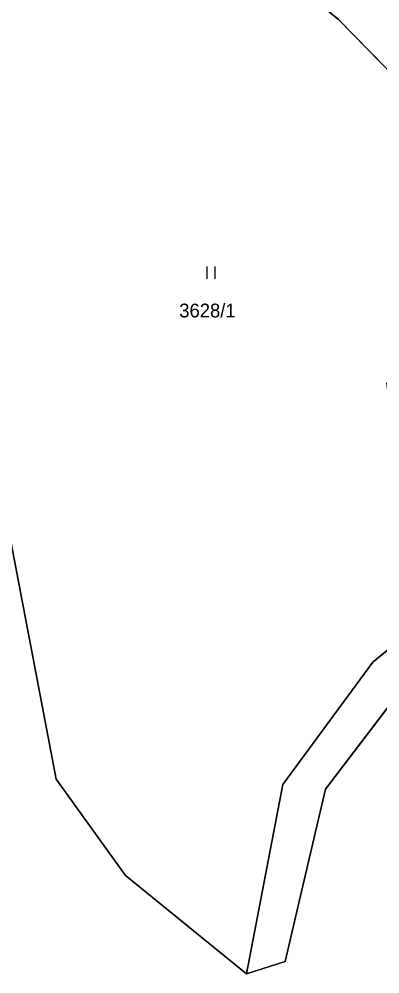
# Model space of a CAD drawing. Extents: x -689422 to -685210, y -987725 to -982160.
# Drawn here: x -687027.4 to -686982.9, y -987724.6 to -987606.8 of the extents above; entities that cross this region are included whole.
import ezdxf

# ---------------------------------------------------------------- set-up
doc = ezdxf.new("R2010")
doc.units = 0
for name, color, linetype in [('KN_Hranice obce', 7, 'Continuous'), ('KN_Hranice_katastrální území', 7, 'Continuous'), ('KN_Hranice_parcel', 7, 'Continuous'), ('KN_Parcelni cisla', 7, 'Continuous'), ('KN_Polygon parcely', 7, 'Continuous'), ('KN_POZEMKY_TTP', 7, 'Continuous'), ('KN_POZEMKY_VODNI_PLOCHA', 7, 'Continuous'), ('KN_VYUZITI_07_vodni plocha_tok prirozeny', 7, 'Continuous'), ('KN_Značky kultur', 7, 'Continuous')]:
    doc.layers.add(name, color=color, linetype=linetype)

msp = doc.modelspace()

# ---------------------------------------------------------------- linework, layer by layer
at = {"layer": 'KN_Hranice obce'}
msp.add_lwpolyline([(-687029.16, -987667.14), (-687022.8, -987700.55), (-687014.25, -987712.47), (-686999.33, -987724.6), (-686994.57, -987723.06), (-686992.83, -987715.65), (-686989.57, -987701.82), (-686978.2, -987686.83), (-686964.53, -987677.23), (-686956.96, -987676.39), (-686953.67, -987679.91), (-686951.38, -987691.15), (-686945.18, -987693.21), (-686935.97, -987689.12), (-686927.94, -987678.74), (-686927.58, -987678.28), (-686926.33, -987676.66), (-686925.63, -987675.75), (-686906.38, -987661.4), (-686907.88, -987641.59), (-686911.74, -987590.54)], dxfattribs=at)
at = {"layer": 'KN_Hranice_katastrální území'}
msp.add_lwpolyline([(-687029.16, -987667.14), (-687022.8, -987700.55), (-687014.25, -987712.47), (-686999.33, -987724.6), (-686994.57, -987723.06), (-686992.83, -987715.65), (-686989.57, -987701.82), (-686978.2, -987686.83), (-686964.53, -987677.23), (-686956.96, -987676.39), (-686953.67, -987679.91), (-686951.38, -987691.15), (-686945.18, -987693.21), (-686935.97, -987689.12), (-686927.94, -987678.74), (-686927.58, -987678.28), (-686926.33, -987676.66), (-686925.63, -987675.75), (-686906.38, -987661.4), (-686907.88, -987641.59), (-686911.74, -987590.54)], dxfattribs=at)
at = {"layer": 'KN_Hranice_parcel'}
for p, q in [((-686994.57, -987723.06), (-686992.83, -987715.65)), ((-686999.33, -987724.6), (-686994.57, -987723.06))]:
    msp.add_line(p, q, dxfattribs=at)
for points in [[(-687015.14, -987575.92), (-687013.43, -987585.92), (-686987.96, -987606.81), (-686963.97, -987631.42)], [(-687029.16, -987667.14), (-687022.8, -987700.55), (-687014.25, -987712.47), (-686999.33, -987724.6)], [(-686951.58, -987670.94), (-686968.7, -987673.71), (-686983.74, -987686.14), (-686994.84, -987701.21), (-686999.33, -987724.6)], [(-686992.83, -987715.65), (-686989.57, -987701.82), (-686978.2, -987686.83), (-686964.53, -987677.23)]]:
    msp.add_lwpolyline(points, dxfattribs=at)
at = {"layer": 'KN_Polygon parcely'}
for points in [[(-687013.43, -987585.92), (-686987.96, -987606.81), (-686963.97, -987631.42), (-686960.51, -987628.05), (-686954.95, -987625.29), (-686955.87, -987614.25), (-686963.63, -987595.58), (-686971.58, -987570.55), (-686971.33, -987558.19), (-686974.19, -987531.43), (-686960.95, -987512.72), (-686960.46, -987496.31), (-686960.01, -987481.04), (-686959.03, -987476.54), (-686965.41, -987486.89), (-686970.04, -987494.64), (-686977.57, -987523.3), (-686998.76, -987569.23), (-687011.95, -987574.94), (-687015.14, -987575.92)], [(-687022.8, -987700.55), (-687014.25, -987712.47), (-686999.33, -987724.6), (-686994.84, -987701.21), (-686983.74, -987686.14), (-686968.7, -987673.71), (-686951.58, -987670.94), (-686957.14, -987647.77), (-686954.08, -987665.08), (-686979.67, -987669.14), (-686982.01, -987651.65), (-686969.47, -987649.76), (-686968.88, -987639.57), (-686965.9, -987633.3), (-686963.97, -987631.42), (-686987.96, -987606.81), (-687013.43, -987585.92), (-687015.14, -987575.92), (-687034.36, -987581.07), (-687043.83, -987583.6), (-687029.16, -987667.14)]]:
    msp.add_lwpolyline(points, close=True, dxfattribs=at)
msp.add_lwpolyline([(-686944.94, -987677.39), (-686949.48, -987672.98), (-686951.58, -987670.94), (-686968.7, -987673.71), (-686983.74, -987686.14), (-686994.84, -987701.21), (-686999.33, -987724.6), (-686994.57, -987723.06), (-686992.83, -987715.65), (-686989.57, -987701.82), (-686978.2, -987686.83), (-686964.53, -987677.23), (-686956.96, -987676.39), (-686953.67, -987679.91), (-686951.38, -987691.15), (-686945.18, -987693.21), (-686935.97, -987689.12), (-686927.94, -987678.74), (-686927.58, -987678.28), (-686926.33, -987676.66), (-686925.63, -987675.75), (-686906.38, -987661.4), (-686907.88, -987641.59), (-686911.74, -987590.54)], dxfattribs=at)
at = {"layer": 'KN_POZEMKY_TTP'}
for p, q in [((-686987.96, -987606.81), (-687013.43, -987585.92)), ((-687013.43, -987585.92), (-686987.96, -987606.81)), ((-686963.97, -987631.42), (-686987.96, -987606.81)), ((-686987.96, -987606.81), (-686963.97, -987631.42)), ((-687022.8, -987700.55), (-687029.16, -987667.14)), ((-686968.7, -987673.71), (-686983.74, -987686.14)), ((-686983.74, -987686.14), (-686994.84, -987701.21)), ((-687014.25, -987712.47), (-687022.8, -987700.55)), ((-686994.84, -987701.21), (-686999.33, -987724.6)), ((-686999.33, -987724.6), (-687014.25, -987712.47))]:
    msp.add_line(p, q, dxfattribs=at)
at = {"layer": 'KN_POZEMKY_VODNI_PLOCHA'}
for p, q in [((-686983.74, -987686.14), (-686968.7, -987673.71)), ((-686994.84, -987701.21), (-686983.74, -987686.14)), ((-686978.2, -987686.83), (-686989.57, -987701.82)), ((-686999.33, -987724.6), (-686994.84, -987701.21)), ((-686989.57, -987701.82), (-686992.83, -987715.65)), ((-686992.83, -987715.65), (-686994.57, -987723.06)), ((-686994.57, -987723.06), (-686999.33, -987724.6))]:
    msp.add_line(p, q, dxfattribs=at)
at = {"layer": 'KN_VYUZITI_07_vodni plocha_tok prirozeny'}
for p, q in [((-686983.74, -987686.14), (-686968.7, -987673.71)), ((-686994.84, -987701.21), (-686983.74, -987686.14)), ((-686978.2, -987686.83), (-686989.57, -987701.82)), ((-686999.33, -987724.6), (-686994.84, -987701.21)), ((-686989.57, -987701.82), (-686992.83, -987715.65)), ((-686992.83, -987715.65), (-686994.57, -987723.06)), ((-686994.57, -987723.06), (-686999.33, -987724.6))]:
    msp.add_line(p, q, dxfattribs=at)
at = {"layer": 'KN_Značky kultur'}
for p, q in [((-687004.17, -987638.81), (-687004.17, -987637.31)), ((-687003.17, -987638.81), (-687003.17, -987637.31))]:
    msp.add_line(p, q, dxfattribs=at)

# ---------------------------------------------------------------- texts
at = {"layer": 'KN_Parcelni cisla'}
msp.add_text('3628/1', height=1.7, dxfattribs=at).set_placement((-687007.61, -987643.58))

doc.saveas('drawing.dxf')
